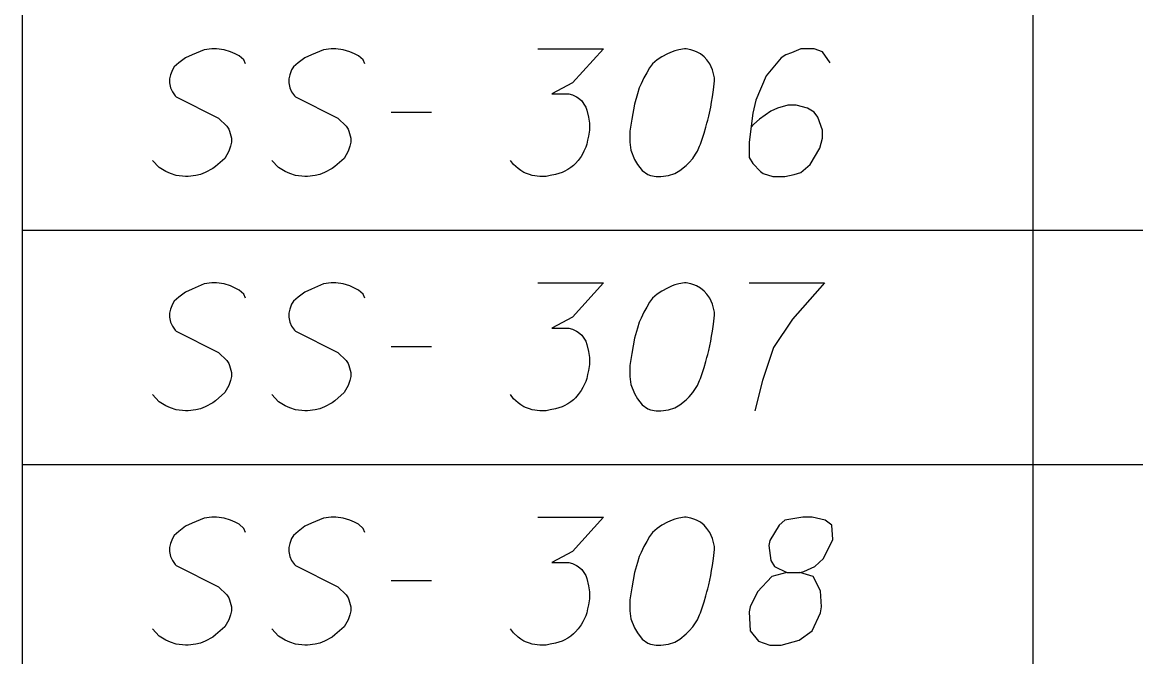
# Model space of a CAD drawing. Extents: x 2074207 to 2076812, y 516372 to 523312.
# Drawn here: x 2076260.61 to 2076302.41, y 521190.69 to 521214.52 of the extents above; entities that cross this region are included whole.
import ezdxf

# ---------------------------------------------------------------- set-up
doc = ezdxf.new("R2010")
doc.units = 0
for name, color, linetype in [('Prop DirtTable_ Soil Test Results - Outline (Major)', 7, 'Continuous'), ('Prop DirtTable_ Soil Test Results - Outline (Minor)', 7, 'Continuous'), ('Prop DirtTable_ Soil Test Results - Tx (Sample Data)', 7, 'Continuous')]:
    doc.layers.add(name, color=color, linetype=linetype)

msp = doc.modelspace()

# ---------------------------------------------------------------- linework, layer by layer
at = {"layer": 'Prop DirtTable_ Soil Test Results - Outline (Major)'}
for p, q in [((2076260.609, 521215.514), (2076260.609, 521206.714)), ((2076260.609, 521206.714), (2076260.609, 521197.914)), ((2076260.609, 521197.914), (2076260.609, 521189.114))]:
    msp.add_line(p, q, dxfattribs=at)
at = {"layer": 'Prop DirtTable_ Soil Test Results - Outline (Minor)'}
for p, q in [((2076298.546, 521215.514), (2076298.546, 521206.714)), ((2076260.609, 521206.714), (2076811.903, 521206.714)), ((2076260.609, 521206.714), (2076811.903, 521206.714)), ((2076298.546, 521206.714), (2076298.546, 521197.914)), ((2076260.609, 521197.914), (2076811.903, 521197.914)), ((2076260.609, 521197.914), (2076811.903, 521197.914)), ((2076298.546, 521197.914), (2076298.546, 521189.114))]:
    msp.add_line(p, q, dxfattribs=at)
at = {"layer": 'Prop DirtTable_ Soil Test Results - Tx (Sample Data)'}
for points in [[(2076268.994, 521212.963), (2076268.923, 521213.114), (2076268.747, 521213.265), (2076268.606, 521213.341), (2076268.43, 521213.417), (2076268.183, 521213.492), (2076267.9, 521213.53), (2076267.724, 521213.53), (2076267.442, 521213.492), (2076266.983, 521213.303), (2076266.736, 521213.19), (2076266.489, 521213.001), (2076266.313, 521212.85), (2076266.243, 521212.736), (2076266.172, 521212.547), (2076266.137, 521212.396), (2076266.137, 521212.245), (2076266.172, 521212.056), (2076266.243, 521211.905), (2076266.348, 521211.754), (2076266.384, 521211.716), (2076267.971, 521210.922), (2076268.289, 521210.62), (2076268.359, 521210.506), (2076268.394, 521210.431), (2076268.465, 521210.166), (2076268.465, 521210.015), (2076268.43, 521209.864), (2076268.359, 521209.675), (2076268.218, 521209.41), (2076267.865, 521209.108), (2076267.759, 521209.032), (2076267.477, 521208.881), (2076267.301, 521208.806), (2076267.124, 521208.768), (2076266.842, 521208.73), (2076266.736, 521208.73), (2076266.384, 521208.768), (2076266.172, 521208.843), (2076265.996, 521208.919), (2076265.749, 521209.07), (2076265.502, 521209.335)], [(2076273.474, 521212.963), (2076273.403, 521213.114), (2076273.227, 521213.265), (2076273.086, 521213.341), (2076272.91, 521213.417), (2076272.663, 521213.492), (2076272.38, 521213.53), (2076272.204, 521213.53), (2076271.922, 521213.492), (2076271.463, 521213.303), (2076271.216, 521213.19), (2076270.969, 521213.001), (2076270.793, 521212.85), (2076270.723, 521212.736), (2076270.652, 521212.547), (2076270.617, 521212.396), (2076270.617, 521212.245), (2076270.652, 521212.056), (2076270.723, 521211.905), (2076270.828, 521211.754), (2076270.864, 521211.716), (2076272.451, 521210.922), (2076272.769, 521210.62), (2076272.839, 521210.506), (2076272.874, 521210.431), (2076272.945, 521210.166), (2076272.945, 521210.015), (2076272.91, 521209.864), (2076272.839, 521209.675), (2076272.698, 521209.41), (2076272.345, 521209.108), (2076272.239, 521209.032), (2076271.957, 521208.881), (2076271.781, 521208.806), (2076271.604, 521208.768), (2076271.322, 521208.73), (2076271.216, 521208.73), (2076270.864, 521208.768), (2076270.652, 521208.843), (2076270.476, 521208.919), (2076270.229, 521209.07), (2076269.982, 521209.335)], [(2076279.965, 521213.53), (2076282.434, 521213.53), (2076281.27, 521212.245), (2076280.494, 521211.829), (2076281.129, 521211.829), (2076281.27, 521211.791), (2076281.34, 521211.754), (2076281.411, 521211.716), (2076281.482, 521211.678), (2076281.623, 521211.565), (2076281.693, 521211.451), (2076281.764, 521211.338), (2076281.799, 521211.225), (2076281.87, 521210.96), (2076281.905, 521210.733), (2076281.905, 521210.62), (2076281.905, 521210.469), (2076281.87, 521210.242), (2076281.834, 521210.091), (2076281.799, 521209.939), (2076281.764, 521209.826), (2076281.729, 521209.75), (2076281.693, 521209.675), (2076281.658, 521209.599), (2076281.587, 521209.486), (2076281.482, 521209.335), (2076281.376, 521209.221), (2076281.305, 521209.146), (2076281.199, 521209.07), (2076281.094, 521208.995), (2076280.952, 521208.919), (2076280.882, 521208.881), (2076280.635, 521208.806), (2076280.423, 521208.768), (2076280.282, 521208.73), (2076280.035, 521208.73), (2076279.753, 521208.768), (2076279.647, 521208.806), (2076279.541, 521208.843), (2076279.436, 521208.881), (2076279.33, 521208.957), (2076279.224, 521209.032), (2076279.048, 521209.184), (2076278.942, 521209.335)], [(2076285.538, 521213.53), (2076285.468, 521213.53), (2076285.256, 521213.492), (2076285.115, 521213.454), (2076285.009, 521213.417), (2076284.833, 521213.341), (2076284.621, 521213.228), (2076284.445, 521213.114), (2076284.268, 521212.963), (2076284.163, 521212.812), (2076284.057, 521212.623), (2076283.951, 521212.434), (2076283.845, 521212.207), (2076283.775, 521212.056), (2076283.704, 521211.829), (2076283.598, 521211.451), (2076283.492, 521210.884), (2076283.422, 521210.431), (2076283.422, 521210.015), (2076283.457, 521209.713), (2076283.598, 521209.373), (2076283.704, 521209.184), (2076283.88, 521208.957), (2076284.092, 521208.806), (2076284.198, 521208.768), (2076284.409, 521208.73), (2076284.586, 521208.73), (2076284.868, 521208.768), (2076285.115, 521208.843), (2076285.291, 521208.957), (2076285.538, 521209.146), (2076285.644, 521209.259), (2076285.785, 521209.41), (2076285.891, 521209.562), (2076285.962, 521209.675), (2076286.032, 521209.864), (2076286.067, 521209.939), (2076286.138, 521210.128), (2076286.209, 521210.355), (2076286.279, 521210.582), (2076286.314, 521210.733), (2076286.35, 521210.847), (2076286.385, 521210.998), (2076286.455, 521211.338), (2076286.491, 521211.527), (2076286.526, 521211.716), (2076286.561, 521211.98), (2076286.597, 521212.321), (2076286.597, 521212.434), (2076286.561, 521212.585), (2076286.526, 521212.736), (2076286.42, 521212.963), (2076286.314, 521213.114), (2076286.209, 521213.228), (2076286.067, 521213.341), (2076285.926, 521213.417), (2076285.82, 521213.454), (2076285.715, 521213.492), (2076285.538, 521213.53)], [(2076290.935, 521213.001), (2076290.653, 521213.417), (2076290.336, 521213.53), (2076289.842, 521213.53), (2076289.489, 521213.379), (2076289.278, 521213.303), (2076289.101, 521213.19), (2076288.537, 521212.51), (2076288.149, 521211.602), (2076288.043, 521211.111), (2076287.902, 521210.015), (2076287.902, 521209.448), (2076288.043, 521209.221), (2076288.325, 521208.919), (2076288.431, 521208.843), (2076288.784, 521208.73), (2076289.242, 521208.73), (2076289.595, 521208.806), (2076289.842, 521208.881), (2076290.195, 521209.184), (2076290.547, 521209.788), (2076290.653, 521210.166), (2076290.653, 521210.469), (2076290.477, 521210.96), (2076290.336, 521211.149), (2076290.089, 521211.3), (2076289.666, 521211.413), (2076289.348, 521211.413), (2076288.96, 521211.3), (2076288.713, 521211.187), (2076288.29, 521210.884), (2076288.078, 521210.695), (2076287.972, 521210.582)], [(2076274.462, 521211.149), (2076275.979, 521211.149)], [(2076268.994, 521204.163), (2076268.923, 521204.314), (2076268.747, 521204.465), (2076268.606, 521204.541), (2076268.43, 521204.617), (2076268.183, 521204.692), (2076267.9, 521204.73), (2076267.724, 521204.73), (2076267.442, 521204.692), (2076266.983, 521204.503), (2076266.736, 521204.39), (2076266.489, 521204.201), (2076266.313, 521204.05), (2076266.243, 521203.936), (2076266.172, 521203.747), (2076266.137, 521203.596), (2076266.137, 521203.445), (2076266.172, 521203.256), (2076266.243, 521203.105), (2076266.348, 521202.954), (2076266.384, 521202.916), (2076267.971, 521202.122), (2076268.289, 521201.82), (2076268.359, 521201.706), (2076268.394, 521201.631), (2076268.465, 521201.366), (2076268.465, 521201.215), (2076268.43, 521201.064), (2076268.359, 521200.875), (2076268.218, 521200.61), (2076267.865, 521200.308), (2076267.759, 521200.232), (2076267.477, 521200.081), (2076267.301, 521200.006), (2076267.124, 521199.968), (2076266.842, 521199.93), (2076266.736, 521199.93), (2076266.384, 521199.968), (2076266.172, 521200.043), (2076265.996, 521200.119), (2076265.749, 521200.27), (2076265.502, 521200.535)], [(2076273.474, 521204.163), (2076273.403, 521204.314), (2076273.227, 521204.465), (2076273.086, 521204.541), (2076272.91, 521204.617), (2076272.663, 521204.692), (2076272.38, 521204.73), (2076272.204, 521204.73), (2076271.922, 521204.692), (2076271.463, 521204.503), (2076271.216, 521204.39), (2076270.969, 521204.201), (2076270.793, 521204.05), (2076270.723, 521203.936), (2076270.652, 521203.747), (2076270.617, 521203.596), (2076270.617, 521203.445), (2076270.652, 521203.256), (2076270.723, 521203.105), (2076270.828, 521202.954), (2076270.864, 521202.916), (2076272.451, 521202.122), (2076272.769, 521201.82), (2076272.839, 521201.706), (2076272.874, 521201.631), (2076272.945, 521201.366), (2076272.945, 521201.215), (2076272.91, 521201.064), (2076272.839, 521200.875), (2076272.698, 521200.61), (2076272.345, 521200.308), (2076272.239, 521200.232), (2076271.957, 521200.081), (2076271.781, 521200.006), (2076271.604, 521199.968), (2076271.322, 521199.93), (2076271.216, 521199.93), (2076270.864, 521199.968), (2076270.652, 521200.043), (2076270.476, 521200.119), (2076270.229, 521200.27), (2076269.982, 521200.535)], [(2076279.965, 521204.73), (2076282.434, 521204.73), (2076281.27, 521203.445), (2076280.494, 521203.029), (2076281.129, 521203.029), (2076281.27, 521202.991), (2076281.34, 521202.954), (2076281.411, 521202.916), (2076281.482, 521202.878), (2076281.623, 521202.765), (2076281.693, 521202.651), (2076281.764, 521202.538), (2076281.799, 521202.425), (2076281.87, 521202.16), (2076281.905, 521201.933), (2076281.905, 521201.82), (2076281.905, 521201.669), (2076281.87, 521201.442), (2076281.834, 521201.291), (2076281.799, 521201.139), (2076281.764, 521201.026), (2076281.729, 521200.95), (2076281.693, 521200.875), (2076281.658, 521200.799), (2076281.587, 521200.686), (2076281.482, 521200.535), (2076281.376, 521200.421), (2076281.305, 521200.346), (2076281.199, 521200.27), (2076281.094, 521200.195), (2076280.952, 521200.119), (2076280.882, 521200.081), (2076280.635, 521200.006), (2076280.423, 521199.968), (2076280.282, 521199.93), (2076280.035, 521199.93), (2076279.753, 521199.968), (2076279.647, 521200.006), (2076279.541, 521200.043), (2076279.436, 521200.081), (2076279.33, 521200.157), (2076279.224, 521200.232), (2076279.048, 521200.384), (2076278.942, 521200.535)], [(2076285.538, 521204.73), (2076285.468, 521204.73), (2076285.256, 521204.692), (2076285.115, 521204.654), (2076285.009, 521204.617), (2076284.833, 521204.541), (2076284.621, 521204.428), (2076284.445, 521204.314), (2076284.268, 521204.163), (2076284.163, 521204.012), (2076284.057, 521203.823), (2076283.951, 521203.634), (2076283.845, 521203.407), (2076283.775, 521203.256), (2076283.704, 521203.029), (2076283.598, 521202.651), (2076283.492, 521202.084), (2076283.422, 521201.631), (2076283.422, 521201.215), (2076283.457, 521200.913), (2076283.598, 521200.573), (2076283.704, 521200.384), (2076283.88, 521200.157), (2076284.092, 521200.006), (2076284.198, 521199.968), (2076284.409, 521199.93), (2076284.586, 521199.93), (2076284.868, 521199.968), (2076285.115, 521200.043), (2076285.291, 521200.157), (2076285.538, 521200.346), (2076285.644, 521200.459), (2076285.785, 521200.61), (2076285.891, 521200.762), (2076285.962, 521200.875), (2076286.032, 521201.064), (2076286.067, 521201.139), (2076286.138, 521201.328), (2076286.209, 521201.555), (2076286.279, 521201.782), (2076286.314, 521201.933), (2076286.35, 521202.047), (2076286.385, 521202.198), (2076286.455, 521202.538), (2076286.491, 521202.727), (2076286.526, 521202.916), (2076286.561, 521203.18), (2076286.597, 521203.521), (2076286.597, 521203.634), (2076286.561, 521203.785), (2076286.526, 521203.936), (2076286.42, 521204.163), (2076286.314, 521204.314), (2076286.209, 521204.428), (2076286.067, 521204.541), (2076285.926, 521204.617), (2076285.82, 521204.654), (2076285.715, 521204.692), (2076285.538, 521204.73)], [(2076287.902, 521204.73), (2076290.724, 521204.73), (2076290.547, 521204.541), (2076289.524, 521203.369), (2076288.819, 521202.311), (2076288.396, 521201.064), (2076288.113, 521199.93)], [(2076274.462, 521202.349), (2076275.979, 521202.349)], [(2076268.994, 521195.363), (2076268.923, 521195.514), (2076268.747, 521195.665), (2076268.606, 521195.741), (2076268.43, 521195.817), (2076268.183, 521195.892), (2076267.9, 521195.93), (2076267.724, 521195.93), (2076267.442, 521195.892), (2076266.983, 521195.703), (2076266.736, 521195.59), (2076266.489, 521195.401), (2076266.313, 521195.25), (2076266.243, 521195.136), (2076266.172, 521194.947), (2076266.137, 521194.796), (2076266.137, 521194.645), (2076266.172, 521194.456), (2076266.243, 521194.305), (2076266.348, 521194.154), (2076266.384, 521194.116), (2076267.971, 521193.322), (2076268.289, 521193.02), (2076268.359, 521192.906), (2076268.394, 521192.831), (2076268.465, 521192.566), (2076268.465, 521192.415), (2076268.43, 521192.264), (2076268.359, 521192.075), (2076268.218, 521191.81), (2076267.865, 521191.508), (2076267.759, 521191.432), (2076267.477, 521191.281), (2076267.301, 521191.206), (2076267.124, 521191.168), (2076266.842, 521191.13), (2076266.736, 521191.13), (2076266.384, 521191.168), (2076266.172, 521191.243), (2076265.996, 521191.319), (2076265.749, 521191.47), (2076265.502, 521191.735)], [(2076273.474, 521195.363), (2076273.403, 521195.514), (2076273.227, 521195.665), (2076273.086, 521195.741), (2076272.91, 521195.817), (2076272.663, 521195.892), (2076272.38, 521195.93), (2076272.204, 521195.93), (2076271.922, 521195.892), (2076271.463, 521195.703), (2076271.216, 521195.59), (2076270.969, 521195.401), (2076270.793, 521195.25), (2076270.723, 521195.136), (2076270.652, 521194.947), (2076270.617, 521194.796), (2076270.617, 521194.645), (2076270.652, 521194.456), (2076270.723, 521194.305), (2076270.828, 521194.154), (2076270.864, 521194.116), (2076272.451, 521193.322), (2076272.769, 521193.02), (2076272.839, 521192.906), (2076272.874, 521192.831), (2076272.945, 521192.566), (2076272.945, 521192.415), (2076272.91, 521192.264), (2076272.839, 521192.075), (2076272.698, 521191.81), (2076272.345, 521191.508), (2076272.239, 521191.432), (2076271.957, 521191.281), (2076271.781, 521191.206), (2076271.604, 521191.168), (2076271.322, 521191.13), (2076271.216, 521191.13), (2076270.864, 521191.168), (2076270.652, 521191.243), (2076270.476, 521191.319), (2076270.229, 521191.47), (2076269.982, 521191.735)], [(2076279.965, 521195.93), (2076282.434, 521195.93), (2076281.27, 521194.645), (2076280.494, 521194.229), (2076281.129, 521194.229), (2076281.27, 521194.191), (2076281.34, 521194.154), (2076281.411, 521194.116), (2076281.482, 521194.078), (2076281.623, 521193.965), (2076281.693, 521193.851), (2076281.764, 521193.738), (2076281.799, 521193.625), (2076281.87, 521193.36), (2076281.905, 521193.133), (2076281.905, 521193.02), (2076281.905, 521192.869), (2076281.87, 521192.642), (2076281.834, 521192.491), (2076281.799, 521192.339), (2076281.764, 521192.226), (2076281.729, 521192.15), (2076281.693, 521192.075), (2076281.658, 521191.999), (2076281.587, 521191.886), (2076281.482, 521191.735), (2076281.376, 521191.621), (2076281.305, 521191.546), (2076281.199, 521191.47), (2076281.094, 521191.395), (2076280.952, 521191.319), (2076280.882, 521191.281), (2076280.635, 521191.206), (2076280.423, 521191.168), (2076280.282, 521191.13), (2076280.035, 521191.13), (2076279.753, 521191.168), (2076279.647, 521191.206), (2076279.541, 521191.243), (2076279.436, 521191.281), (2076279.33, 521191.357), (2076279.224, 521191.432), (2076279.048, 521191.584), (2076278.942, 521191.735)], [(2076285.538, 521195.93), (2076285.468, 521195.93), (2076285.256, 521195.892), (2076285.115, 521195.854), (2076285.009, 521195.817), (2076284.833, 521195.741), (2076284.621, 521195.628), (2076284.445, 521195.514), (2076284.268, 521195.363), (2076284.163, 521195.212), (2076284.057, 521195.023), (2076283.951, 521194.834), (2076283.845, 521194.607), (2076283.775, 521194.456), (2076283.704, 521194.229), (2076283.598, 521193.851), (2076283.492, 521193.284), (2076283.422, 521192.831), (2076283.422, 521192.415), (2076283.457, 521192.113), (2076283.598, 521191.773), (2076283.704, 521191.584), (2076283.88, 521191.357), (2076284.092, 521191.206), (2076284.198, 521191.168), (2076284.409, 521191.13), (2076284.586, 521191.13), (2076284.868, 521191.168), (2076285.115, 521191.243), (2076285.291, 521191.357), (2076285.538, 521191.546), (2076285.644, 521191.659), (2076285.785, 521191.81), (2076285.891, 521191.962), (2076285.962, 521192.075), (2076286.032, 521192.264), (2076286.067, 521192.339), (2076286.138, 521192.528), (2076286.209, 521192.755), (2076286.279, 521192.982), (2076286.314, 521193.133), (2076286.35, 521193.247), (2076286.385, 521193.398), (2076286.455, 521193.738), (2076286.491, 521193.927), (2076286.526, 521194.116), (2076286.561, 521194.38), (2076286.597, 521194.721), (2076286.597, 521194.834), (2076286.561, 521194.985), (2076286.526, 521195.136), (2076286.42, 521195.363), (2076286.314, 521195.514), (2076286.209, 521195.628), (2076286.067, 521195.741), (2076285.926, 521195.817), (2076285.82, 521195.854), (2076285.715, 521195.892), (2076285.538, 521195.93)], [(2076289.313, 521193.851), (2076289.807, 521193.851), (2076289.948, 521193.889), (2076290.371, 521194.078), (2076290.689, 521194.38), (2076291.041, 521195.099), (2076291.006, 521195.628), (2076290.759, 521195.817), (2076290.265, 521195.93), (2076289.912, 521195.93), (2076289.242, 521195.817), (2076289.031, 521195.628), (2076288.678, 521195.061), (2076288.643, 521194.872), (2076288.713, 521194.305), (2076288.854, 521194.078), (2076289.313, 521193.851), (2076288.748, 521193.7), (2076288.219, 521193.133), (2076287.937, 521192.566), (2076287.902, 521192.377), (2076287.937, 521191.659), (2076288.255, 521191.281), (2076288.678, 521191.13), (2076289.101, 521191.13), (2076289.771, 521191.319), (2076290.265, 521191.659), (2076290.583, 521192.339), (2076290.618, 521192.566), (2076290.583, 521193.171), (2076290.3, 521193.7), (2076289.807, 521193.851)], [(2076274.462, 521193.549), (2076275.979, 521193.549)]]:
    msp.add_lwpolyline(points, dxfattribs=at)

doc.saveas('drawing.dxf')
